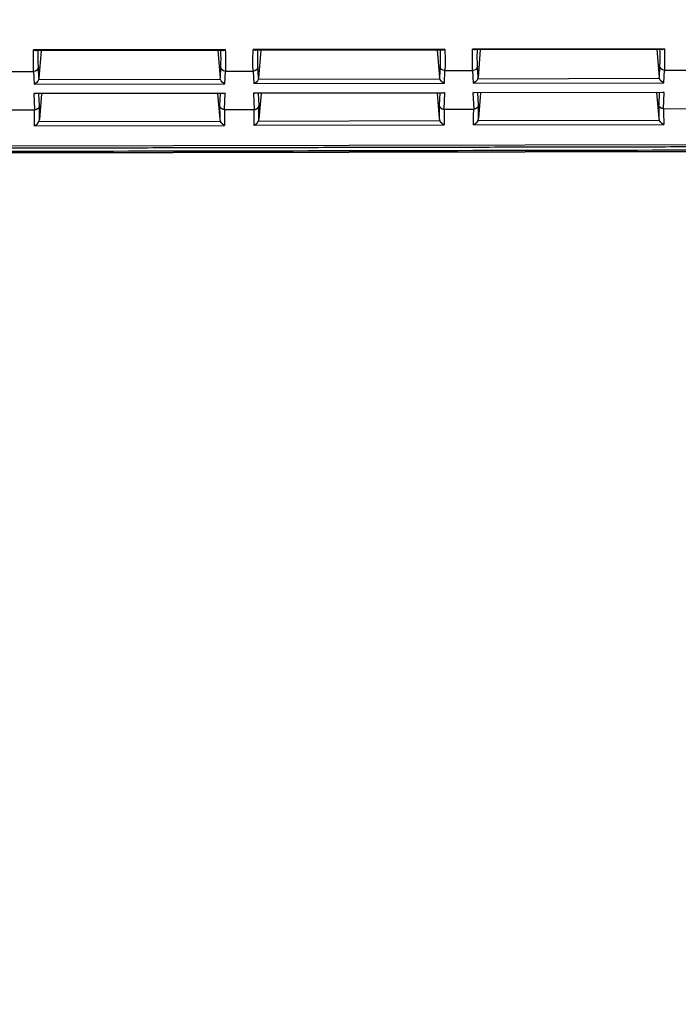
# Model space of a CAD drawing. Header units: millimetres. Extents: x 40090 to 187415, y -53271 to 40260.
# Tile 302 of 406: x 142999 to 143040, y 14020 to 14080. Entities that reach past the tile are written whole.
import ezdxf

# ---------------------------------------------------------------- set-up
doc = ezdxf.new("R2010")
doc.units = ezdxf.units.MM
doc.layers.add('AVM_projektor', color=6, linetype='Continuous')
doc.layers.add('AVM_sp_230VAC', color=170, linetype='Continuous')
doc.styles.add('AVM', font='arial.ttf')
doc.dimstyles.new('AVM-1_50', dxfattribs={"dimscale": 40, "dimtxt": 2.5, "dimasz": 2.5, "dimexe": 1.25, "dimexo": 0.625, "dimtad": 1, "dimdec": 0, "dimrnd": 1, "dimtxsty": 'AVM', "dimcen": 2.5, "dimclrd": 256, "dimclre": 256, "dimclrt": 256, "dimadec": 0, "dimazin": 0, "dimtfac": 1, "dimtdec": 0, "dimtmove": 0, "dimatfit": 3, "dimfxl": 0, "dimarcsym": 0})

# ---------------------------------------------------------------- blocks, each defined once
blk = doc.blocks.new('PT-FW430-bottom')
for p, q in [((214.57, 304.016), (214.57, 3.544)), ((215, 294.627), (215, 20.806)), ((214.997, 21.103), (214.997, 294.331)), ((209.993, 250.153), (209.993, 248.448)), ((212.36, 250.213), (212.36, 248.387)), ((208.67, 236.653), (208.67, 248.447)), ((209.993, 248.448), (210.771, 248.412)), ((210.771, 248.412), (210.771, 236.688)), ((211.355, 236.667), (211.355, 248.433)), ((211.355, 248.433), (212.36, 248.387)), ((208.724, 236.821), (208.724, 248.279)), ((208.724, 247.976), (210.415, 248.118)), ((210.415, 248.118), (209.734, 248.149)), ((210.512, 236.96), (210.512, 248.14)), ((211.37, 236.762), (211.37, 248.338)), ((212.113, 248.088), (211.37, 248.122)), ((211.37, 247.963), (212.948, 248.096)), ((213.091, 236.965), (213.091, 248.136)), ((213.336, 248.394), (213.336, 236.707)), ((208.724, 237.124), (210.415, 236.982)), ((209.734, 236.951), (210.415, 236.982)), ((211.37, 237.137), (212.948, 237.005)), ((211.37, 236.978), (212.113, 237.012)), ((210.771, 236.688), (209.993, 236.653)), ((209.993, 236.653), (209.993, 234.948)), ((212.36, 236.713), (211.355, 236.667)), ((212.36, 236.713), (212.36, 234.887)), ((208.67, 223.153), (208.67, 234.947)), ((208.724, 223.321), (208.724, 234.779)), ((208.724, 234.476), (210.415, 234.618)), ((210.415, 234.618), (209.734, 234.649)), ((209.993, 234.948), (210.771, 234.912)), ((210.512, 223.46), (210.512, 234.64)), ((210.771, 234.912), (210.771, 223.188)), ((211.355, 223.167), (211.355, 234.933)), ((211.355, 234.933), (212.36, 234.887)), ((211.37, 223.262), (211.37, 234.838)), ((212.113, 234.588), (211.37, 234.622)), ((211.37, 234.463), (212.948, 234.596)), ((213.091, 223.465), (213.091, 234.636)), ((213.336, 234.894), (213.336, 223.207)), ((208.724, 223.624), (210.415, 223.482)), ((211.37, 223.637), (212.948, 223.505)), ((209.734, 223.451), (210.415, 223.482)), ((210.771, 223.188), (209.993, 223.153)), ((209.993, 223.153), (209.993, 221.448)), ((212.36, 223.213), (211.355, 223.167)), ((211.37, 223.478), (212.113, 223.512)), ((212.36, 223.213), (212.36, 221.387)), ((208.67, 209.653), (208.67, 221.447)), ((208.724, 209.821), (208.724, 221.279)), ((210.415, 221.118), (209.734, 221.149)), ((209.993, 221.448), (210.771, 221.412)), ((210.512, 209.96), (210.512, 221.14)), ((210.771, 221.412), (210.771, 209.688)), ((211.355, 209.667), (211.355, 221.433)), ((211.355, 221.433), (212.36, 221.387)), ((211.37, 209.762), (211.37, 221.338)), ((213.336, 221.394), (213.336, 209.707)), ((208.724, 220.976), (210.415, 221.118)), ((212.113, 221.088), (211.37, 221.122)), ((211.37, 220.963), (212.948, 221.096)), ((213.091, 209.965), (213.091, 221.136)), ((208.724, 210.124), (210.415, 209.982)), ((209.734, 209.951), (210.415, 209.982)), ((210.771, 209.688), (209.993, 209.653)), ((209.993, 209.653), (209.993, 207.948)), ((212.36, 209.713), (211.355, 209.667)), ((211.37, 210.137), (212.948, 210.005)), ((211.37, 209.978), (212.113, 210.012)), ((212.36, 209.713), (212.36, 207.887))]:
    blk.add_line(p, q)
for centre, major_axis, ratio, start_param, end_param in [((200.491, 247.509), (-10, -0.851), 0.042047, 3.454792, 3.751014), ((209.708, 248.448), (-0.014, -0.3), 0.950148, 0.139819, 1.61411), ((210.486, 248.412), (-0.247, -0.236), 0.72431, 1.05271, 2.219463), ((211.07, 248.433), (0.239, -0.25), 0.72431, 0.648651, 0.965444), ((200.517, 247.21), (-9.7, -0.851), 0.043328, 3.454568, 3.699851), ((210.384, 248.417), (0.325, -0.012), 0.922888, 4.843824, 5.151363), ((197.96, 246.461), (-16.7, -1.465), 0.043328, 3.594641, 3.697414), ((197.934, 246.76), (-17, -1.465), 0.042575, 3.574962, 3.695383), ((200.517, 237.89), (9.7, -0.851), 0.043328, 5.724927, 5.97021), ((209.708, 236.653), (0.014, -0.3), 0.950148, 1.527482, 3.001774), ((210.384, 236.683), (-0.325, -0.012), 0.922888, 4.273415, 4.580953), ((210.486, 236.688), (0.247, -0.236), 0.72431, 0.92213, 2.088882), ((197.96, 238.639), (16.7, -1.465), 0.043328, 5.727364, 5.830137), ((200.491, 237.592), (10, -0.851), 0.042047, 5.673764, 5.969986), ((211.07, 236.667), (-0.239, -0.25), 0.72431, 2.176149, 2.492942), ((197.934, 238.34), (17, -1.465), 0.042575, 5.729395, 5.849816), ((200.491, 234.009), (-10, -0.851), 0.042047, 3.454792, 3.751014), ((200.517, 233.71), (-9.7, -0.851), 0.043328, 3.454568, 3.699851), ((209.708, 234.948), (0.014, 0.3), 0.950148, 3.281412, 4.755703), ((210.384, 234.917), (0.325, -0.012), 0.922888, 4.843824, 5.151363), ((210.486, 234.912), (-0.247, -0.236), 0.72431, 1.05271, 2.219463), ((211.07, 234.933), (0.239, -0.25), 0.72431, 0.648651, 0.965444), ((197.96, 232.961), (-16.7, -1.465), 0.043328, 3.594641, 3.697414), ((197.934, 233.26), (-17, -1.465), 0.042575, 3.574962, 3.695383), ((200.491, 224.092), (10, -0.851), 0.042047, 5.673764, 5.969986), ((200.517, 224.39), (9.7, -0.851), 0.043328, 5.724927, 5.97021), ((209.708, 223.153), (-0.014, 0.3), 0.950148, 4.669075, 6.143366), ((210.384, 223.183), (-0.325, -0.012), 0.922888, 4.273415, 4.580953), ((210.486, 223.188), (0.247, -0.236), 0.72431, 0.92213, 2.088882), ((211.07, 223.167), (-0.239, -0.25), 0.72431, 2.176149, 2.492942), ((197.96, 225.139), (16.7, -1.465), 0.043328, 5.727364, 5.830137), ((197.934, 224.84), (17, -1.465), 0.042575, 5.729395, 5.849816), ((200.491, 220.509), (-10, -0.851), 0.042047, 3.454792, 3.751014), ((200.517, 220.21), (-9.7, -0.851), 0.043328, 3.454568, 3.699851), ((209.708, 221.448), (-0.014, -0.3), 0.950148, 0.139819, 1.61411), ((210.384, 221.417), (0.325, -0.012), 0.922888, 4.843824, 5.151363), ((210.486, 221.412), (-0.247, -0.236), 0.72431, 1.05271, 2.219463), ((211.07, 221.433), (0.239, -0.25), 0.72431, 0.648651, 0.965444), ((197.934, 219.76), (-17, -1.465), 0.042575, 3.574962, 3.695383), ((197.96, 219.461), (-16.7, -1.465), 0.043328, 3.594641, 3.697414), ((200.491, 210.592), (10, -0.851), 0.042047, 5.673764, 5.969986), ((200.517, 210.89), (9.7, -0.851), 0.043328, 5.724927, 5.97021), ((209.708, 209.653), (0.014, -0.3), 0.950148, 1.527482, 3.001774), ((210.384, 209.683), (-0.325, -0.012), 0.922888, 4.273415, 4.580953), ((210.486, 209.688), (0.247, -0.236), 0.72431, 0.92213, 2.088882), ((211.07, 209.667), (-0.239, -0.25), 0.72431, 2.176149, 2.492942), ((197.96, 211.639), (16.7, -1.465), 0.043328, 5.727364, 5.830137), ((197.934, 211.34), (17, -1.465), 0.042575, 5.729395, 5.849816)]:
    blk.add_ellipse(centre, major_axis=major_axis, ratio=ratio, start_param=start_param, end_param=end_param)
for points, start_tangent, end_tangent in [([(214.698, 305.111), (214.698, 302.486), (214.698, 299.86), (214.698, 297.235), (214.698, 294.61), (214.698, 291.985), (214.698, 289.36), (214.698, 286.735), (214.698, 284.11), (214.698, 281.484), (214.698, 278.859), (214.698, 276.234), (214.698, 273.609), (214.698, 270.984), (214.698, 268.359), (214.698, 265.733), (214.698, 263.108), (214.698, 260.483), (214.698, 257.858), (214.698, 255.233), (214.698, 252.608), (214.698, 249.983), (214.698, 247.357), (214.698, 244.732), (214.698, 242.107), (214.698, 239.482), (214.698, 236.857), (214.698, 234.232), (214.698, 231.606), (214.698, 228.981), (214.698, 226.356), (214.698, 223.731), (214.698, 221.106), (214.698, 218.481), (214.698, 215.856), (214.698, 213.23), (214.698, 210.605), (214.698, 207.98), (214.698, 205.355), (214.698, 202.73), (214.698, 200.105), (214.698, 197.48), (214.698, 194.854), (214.698, 192.229), (214.698, 189.604), (214.698, 186.979), (214.698, 184.354), (214.697, 181.729), (214.697, 179.103), (214.697, 176.478), (214.697, 173.853), (214.697, 171.228), (214.697, 168.603), (214.697, 165.978), (214.697, 163.353), (214.697, 160.727), (214.697, 158.102), (214.697, 155.477), (214.697, 152.852), (214.697, 150.227), (214.697, 147.602), (214.697, 144.976), (214.697, 142.351), (214.697, 139.726), (214.697, 137.101), (214.697, 134.476), (214.697, 131.851), (214.697, 129.226), (214.697, 126.6), (214.697, 123.975), (214.697, 121.35), (214.697, 118.725), (214.697, 116.1), (214.697, 113.475), (214.697, 110.849), (214.697, 108.224), (214.697, 105.599), (214.697, 102.974), (214.697, 100.349), (214.697, 97.724), (214.697, 95.099), (214.697, 92.473), (214.697, 89.848), (214.697, 87.223), (214.697, 84.598), (214.697, 81.973), (214.697, 79.348), (214.697, 76.723), (214.697, 74.097), (214.697, 71.472), (214.697, 68.847), (214.697, 66.222), (214.697, 63.597), (214.697, 60.972), (214.697, 58.346), (214.697, 55.721), (214.697, 53.096), (214.697, 50.471), (214.697, 47.846), (214.697, 45.221), (214.697, 42.596), (214.697, 39.97), (214.697, 37.345), (214.697, 34.72), (214.697, 32.095), (214.697, 29.47), (214.697, 26.845), (214.697, 24.219), (214.697, 21.594), (214.697, 18.969), (214.697, 16.344), (214.697, 13.719), (214.697, 11.094), (214.697, 8.469), (214.697, 5.843), (214.697, 3.218)], (-0.000004, -1), (-0.000004, -1)), ([(214.9, 297.867), (214.9, 238.944), (214.9, 180.02), (214.9, 121.097), (214.9, 62.173), (214.9, 3.25)], (0.000001, -1), (0.000001, -1)), ([(208.724, 248.279), (208.724, 248.287), (208.722, 248.298), (208.719, 248.31), (208.715, 248.324), (208.711, 248.34), (208.705, 248.357), (208.697, 248.377), (208.689, 248.398), (208.68, 248.422), (208.67, 248.447)], (-0.03175, 0.999496), (-0.384649, 0.923063)), ([(212.111, 248.088), (212.116, 248.088), (212.122, 248.089), (212.127, 248.09), (212.132, 248.091), (212.137, 248.092), (212.142, 248.093), (212.146, 248.094), (212.151, 248.095), (212.156, 248.096), (212.16, 248.098), (212.164, 248.099), (212.169, 248.1), (212.173, 248.102), (212.177, 248.104), (212.182, 248.105), (212.186, 248.107), (212.191, 248.109), (212.195, 248.111), (212.2, 248.113), (212.204, 248.116), (212.208, 248.118), (212.212, 248.12), (212.216, 248.123), (212.22, 248.125), (212.224, 248.128), (212.229, 248.13), (212.233, 248.133), (212.237, 248.136), (212.241, 248.139), (212.245, 248.142), (212.248, 248.145), (212.252, 248.148), (212.256, 248.151), (212.26, 248.154), (212.263, 248.158), (212.267, 248.161), (212.27, 248.165), (212.274, 248.168), (212.277, 248.172), (212.281, 248.175), (212.284, 248.179), (212.287, 248.183), (212.29, 248.187), (212.294, 248.191), (212.297, 248.195), (212.3, 248.199), (212.303, 248.203), (212.305, 248.207), (212.308, 248.211), (212.311, 248.215), (212.314, 248.22), (212.316, 248.224), (212.319, 248.228), (212.321, 248.233), (212.324, 248.237), (212.326, 248.242), (212.328, 248.246), (212.331, 248.251), (212.333, 248.256), (212.335, 248.26), (212.337, 248.265), (212.339, 248.27), (212.34, 248.275), (212.342, 248.28), (212.344, 248.285), (212.345, 248.289), (212.347, 248.294), (212.348, 248.299), (212.35, 248.304), (212.351, 248.309), (212.352, 248.315), (212.353, 248.32), (212.354, 248.325), (212.355, 248.33), (212.356, 248.335), (212.357, 248.34), (212.358, 248.345), (212.358, 248.35), (212.359, 248.355), (212.359, 248.361), (212.36, 248.366), (212.36, 248.371), (212.36, 248.376), (212.36, 248.382), (212.36, 248.387)], (0.994634, 0.103452), (0.001302, 0.999999)), ([(212.36, 248.387), (212.36, 248.387), (212.36, 248.387), (212.36, 248.387)], (0, -1), (-0.001059, -0.999999)), ([(213.091, 248.136), (213.082, 248.131), (213.072, 248.127), (213.063, 248.123), (213.054, 248.119), (213.045, 248.116), (213.035, 248.113), (213.026, 248.11), (213.016, 248.107), (213.007, 248.105), (212.997, 248.103), (212.987, 248.101), (212.977, 248.099), (212.968, 248.098), (212.958, 248.097), (212.948, 248.096)], (-0.892107, -0.451825), (-0.996524, -0.083302)), ([(213.337, 248.397), (213.335, 248.39), (213.332, 248.384), (213.329, 248.378), (213.327, 248.373), (213.324, 248.368), (213.322, 248.363), (213.32, 248.359), (213.318, 248.355), (213.316, 248.352), (213.314, 248.348), (213.311, 248.344), (213.309, 248.34), (213.306, 248.335), (213.303, 248.33), (213.3, 248.326), (213.297, 248.321), (213.294, 248.317), (213.292, 248.313), (213.289, 248.309), (213.286, 248.305), (213.283, 248.301), (213.28, 248.297), (213.277, 248.293), (213.274, 248.288), (213.27, 248.284), (213.267, 248.28), (213.264, 248.276), (213.26, 248.272), (213.257, 248.268), (213.253, 248.264), (213.25, 248.26), (213.246, 248.256), (213.243, 248.252), (213.239, 248.248), (213.235, 248.243), (213.23, 248.239), (213.226, 248.235), (213.222, 248.23), (213.218, 248.226), (213.214, 248.222), (213.21, 248.219), (213.205, 248.215), (213.201, 248.211), (213.196, 248.207), (213.192, 248.203), (213.187, 248.199), (213.182, 248.195), (213.177, 248.191), (213.173, 248.188), (213.168, 248.184), (213.163, 248.181), (213.159, 248.177), (213.154, 248.174), (213.149, 248.17), (213.144, 248.167), (213.139, 248.163), (213.134, 248.16), (213.129, 248.157), (213.123, 248.154), (213.118, 248.151), (213.113, 248.147), (213.107, 248.144), (213.102, 248.141), (213.096, 248.138), (213.091, 248.136)], (-0.399408, -0.916773), (-0.892122, -0.451794)), ([(212.36, 236.713), (212.36, 236.719), (212.36, 236.724), (212.36, 236.729), (212.36, 236.734), (212.359, 236.739), (212.359, 236.745), (212.358, 236.75), (212.358, 236.755), (212.357, 236.76), (212.356, 236.765), (212.355, 236.771), (212.354, 236.776), (212.353, 236.781), (212.352, 236.786), (212.351, 236.791), (212.35, 236.796), (212.348, 236.801), (212.347, 236.806), (212.345, 236.811), (212.344, 236.816), (212.342, 236.821), (212.34, 236.825), (212.339, 236.83), (212.337, 236.835), (212.335, 236.84), (212.333, 236.845), (212.33, 236.849), (212.328, 236.854), (212.326, 236.859), (212.323, 236.863), (212.321, 236.868), (212.318, 236.872), (212.316, 236.877), (212.313, 236.882), (212.31, 236.886), (212.307, 236.89), (212.304, 236.895), (212.301, 236.899), (212.298, 236.903), (212.295, 236.905), (212.293, 236.907), (212.291, 236.91), (212.289, 236.913), (212.286, 236.915), (212.284, 236.918), (212.282, 236.922), (212.279, 236.925), (212.276, 236.928), (212.272, 236.932), (212.269, 236.936), (212.264, 236.94), (212.259, 236.944), (212.254, 236.948), (212.247, 236.953), (212.24, 236.957), (212.232, 236.962), (212.223, 236.967), (212.213, 236.972), (212.219, 236.972), (212.222, 236.972), (212.224, 236.972), (212.224, 236.973), (212.223, 236.975), (212.221, 236.977), (212.219, 236.978), (212.215, 236.981), (212.212, 236.983), (212.209, 236.985), (212.206, 236.987), (212.203, 236.989), (212.201, 236.99), (212.201, 236.992), (212.201, 236.993), (212.203, 236.993), (212.206, 236.993), (212.211, 236.993), (212.219, 236.991), (212.202, 236.995), (212.174, 237.001), (212.161, 237.005), (212.153, 237.007), (212.144, 237.008), (212.124, 237.011), (212.122, 237.011), (212.116, 237.012)], (-0.001368, 0.999999), (-0.999735, -0.023014)), ([(212.948, 237.005), (212.958, 237.004), (212.968, 237.003), (212.977, 237.001), (212.987, 236.999), (212.997, 236.998), (213.007, 236.995), (213.016, 236.993), (213.026, 236.99), (213.035, 236.987), (213.045, 236.984), (213.054, 236.981), (213.063, 236.977), (213.072, 236.973), (213.082, 236.969), (213.091, 236.965)], (0.996524, -0.083302), (0.892107, -0.451825)), ([(213.337, 236.704), (213.335, 236.71), (213.332, 236.716), (213.329, 236.722), (213.327, 236.727), (213.324, 236.733), (213.322, 236.737), (213.32, 236.741), (213.318, 236.745), (213.316, 236.748), (213.314, 236.752), (213.311, 236.756), (213.309, 236.761), (213.306, 236.765), (213.303, 236.77), (213.3, 236.775), (213.297, 236.779), (213.294, 236.783), (213.292, 236.787), (213.289, 236.791), (213.286, 236.795), (213.283, 236.799), (213.28, 236.803), (213.277, 236.808), (213.274, 236.812), (213.27, 236.816), (213.267, 236.82), (213.264, 236.824), (213.26, 236.828), (213.257, 236.832), (213.253, 236.836), (213.25, 236.84), (213.246, 236.845), (213.243, 236.849), (213.239, 236.853), (213.235, 236.857), (213.23, 236.861), (213.226, 236.866), (213.222, 236.87), (213.218, 236.874), (213.214, 236.878), (213.21, 236.881), (213.205, 236.885), (213.201, 236.889), (213.196, 236.893), (213.192, 236.897), (213.187, 236.901), (213.182, 236.905), (213.177, 236.909), (213.173, 236.912), (213.168, 236.916), (213.163, 236.92), (213.159, 236.923), (213.154, 236.927), (213.149, 236.93), (213.144, 236.933), (213.139, 236.937), (213.134, 236.94), (213.129, 236.943), (213.123, 236.947), (213.118, 236.95), (213.113, 236.953), (213.107, 236.956), (213.102, 236.959), (213.096, 236.962), (213.091, 236.965)], (-0.399408, 0.916773), (-0.892122, 0.451794)), ([(208.724, 236.821), (208.724, 236.813), (208.722, 236.803), (208.719, 236.79), (208.715, 236.776), (208.711, 236.761), (208.705, 236.743), (208.697, 236.723), (208.689, 236.702), (208.68, 236.678), (208.67, 236.653)], (-0.03175, -0.999496), (-0.384649, -0.923063)), ([(212.36, 236.713), (212.36, 236.713), (212.36, 236.713), (212.36, 236.713)], (0.001323, -0.999999), (0.000265, -1)), ([(208.724, 234.779), (208.724, 234.787), (208.722, 234.798), (208.719, 234.81), (208.715, 234.824), (208.711, 234.84), (208.705, 234.857), (208.697, 234.877), (208.689, 234.898), (208.68, 234.922), (208.67, 234.947)], (-0.03175, 0.999496), (-0.384649, 0.923063)), ([(212.36, 234.887), (212.36, 234.882), (212.36, 234.876), (212.36, 234.871), (212.36, 234.866), (212.359, 234.861), (212.359, 234.856), (212.358, 234.85), (212.358, 234.845), (212.357, 234.84), (212.356, 234.835), (212.355, 234.83), (212.354, 234.825), (212.353, 234.82), (212.352, 234.814), (212.351, 234.809), (212.35, 234.804), (212.348, 234.799), (212.347, 234.794), (212.345, 234.789), (212.344, 234.785), (212.342, 234.78), (212.34, 234.775), (212.339, 234.77), (212.337, 234.765), (212.335, 234.76), (212.333, 234.756), (212.33, 234.751), (212.328, 234.746), (212.326, 234.742), (212.323, 234.737), (212.321, 234.732), (212.318, 234.728), (212.316, 234.723), (212.313, 234.719), (212.31, 234.714), (212.307, 234.71), (212.304, 234.705), (212.301, 234.701), (212.298, 234.697), (212.295, 234.695), (212.293, 234.693), (212.291, 234.69), (212.289, 234.688), (212.286, 234.685), (212.284, 234.682), (212.282, 234.679), (212.279, 234.675), (212.276, 234.672), (212.272, 234.668), (212.269, 234.665), (212.264, 234.661), (212.259, 234.656), (212.254, 234.652), (212.247, 234.648), (212.24, 234.643), (212.232, 234.638), (212.223, 234.633), (212.213, 234.628), (212.219, 234.628), (212.222, 234.628), (212.224, 234.628), (212.224, 234.627), (212.223, 234.625), (212.221, 234.624), (212.219, 234.622), (212.215, 234.62), (212.212, 234.618), (212.209, 234.615), (212.206, 234.613), (212.203, 234.611), (212.201, 234.61), (212.201, 234.608), (212.201, 234.607), (212.203, 234.607), (212.206, 234.607), (212.211, 234.608), (212.219, 234.609), (212.202, 234.605), (212.174, 234.599), (212.161, 234.595), (212.153, 234.594), (212.144, 234.592), (212.124, 234.589), (212.122, 234.589), (212.116, 234.588)], (-0.001368, -0.999999), (-0.999735, 0.023014)), ([(212.36, 234.887), (212.36, 234.887), (212.36, 234.887), (212.36, 234.887)], (0, -1), (-0.001059, -0.999999)), ([(213.091, 234.636), (213.082, 234.631), (213.072, 234.627), (213.063, 234.623), (213.054, 234.619), (213.045, 234.616), (213.035, 234.613), (213.026, 234.61), (213.016, 234.607), (213.007, 234.605), (212.997, 234.603), (212.987, 234.601), (212.977, 234.599), (212.968, 234.598), (212.958, 234.597), (212.948, 234.596)], (-0.892107, -0.451825), (-0.996524, -0.083302)), ([(213.337, 234.897), (213.335, 234.89), (213.332, 234.884), (213.329, 234.878), (213.327, 234.873), (213.324, 234.868), (213.322, 234.863), (213.32, 234.859), (213.318, 234.855), (213.316, 234.852), (213.314, 234.848), (213.311, 234.844), (213.309, 234.84), (213.306, 234.835), (213.303, 234.83), (213.3, 234.826), (213.297, 234.821), (213.294, 234.817), (213.292, 234.813), (213.289, 234.809), (213.286, 234.805), (213.283, 234.801), (213.28, 234.797), (213.277, 234.793), (213.274, 234.788), (213.27, 234.784), (213.267, 234.78), (213.264, 234.776), (213.26, 234.772), (213.257, 234.768), (213.253, 234.764), (213.25, 234.76), (213.246, 234.756), (213.243, 234.752), (213.239, 234.748), (213.235, 234.743), (213.23, 234.739), (213.226, 234.735), (213.222, 234.73), (213.218, 234.726), (213.214, 234.722), (213.21, 234.719), (213.205, 234.715), (213.201, 234.711), (213.196, 234.707), (213.192, 234.703), (213.187, 234.699), (213.182, 234.695), (213.177, 234.691), (213.173, 234.688), (213.168, 234.684), (213.163, 234.681), (213.159, 234.677), (213.154, 234.674), (213.149, 234.67), (213.144, 234.667), (213.139, 234.663), (213.134, 234.66), (213.129, 234.657), (213.123, 234.654), (213.118, 234.651), (213.113, 234.647), (213.107, 234.644), (213.102, 234.641), (213.096, 234.638), (213.091, 234.636)], (-0.399408, -0.916773), (-0.892122, -0.451794)), ([(208.724, 223.321), (208.724, 223.313), (208.722, 223.303), (208.719, 223.29), (208.715, 223.276), (208.711, 223.261), (208.705, 223.243), (208.697, 223.223), (208.689, 223.202), (208.68, 223.178), (208.67, 223.153)], (-0.03175, -0.999496), (-0.384649, -0.923063)), ([(212.111, 223.513), (212.116, 223.512), (212.122, 223.511), (212.127, 223.51), (212.132, 223.51), (212.137, 223.509), (212.142, 223.508), (212.146, 223.506), (212.151, 223.505), (212.156, 223.504), (212.16, 223.503), (212.164, 223.501), (212.169, 223.5), (212.173, 223.498), (212.177, 223.497), (212.182, 223.495), (212.186, 223.493), (212.191, 223.491), (212.195, 223.489), (212.2, 223.487), (212.204, 223.485), (212.208, 223.482), (212.212, 223.48), (212.216, 223.478), (212.22, 223.475), (212.224, 223.473), (212.229, 223.47), (212.233, 223.467), (212.237, 223.464), (212.241, 223.461), (212.245, 223.458), (212.248, 223.455), (212.252, 223.452), (212.256, 223.449), (212.26, 223.446), (212.263, 223.443), (212.267, 223.439), (212.27, 223.436), (212.274, 223.432), (212.277, 223.428), (212.281, 223.425), (212.284, 223.421), (212.287, 223.417), (212.29, 223.413), (212.294, 223.41), (212.297, 223.406), (212.3, 223.402), (212.303, 223.398), (212.305, 223.393), (212.308, 223.389), (212.311, 223.385), (212.314, 223.381), (212.316, 223.376), (212.319, 223.372), (212.321, 223.367), (212.324, 223.363), (212.326, 223.358), (212.328, 223.354), (212.331, 223.349), (212.333, 223.345), (212.335, 223.34), (212.337, 223.335), (212.339, 223.33), (212.34, 223.325), (212.342, 223.321), (212.344, 223.316), (212.345, 223.311), (212.347, 223.306), (212.348, 223.301), (212.35, 223.296), (212.351, 223.291), (212.352, 223.286), (212.353, 223.281), (212.354, 223.276), (212.355, 223.27), (212.356, 223.265), (212.357, 223.26), (212.358, 223.255), (212.358, 223.25), (212.359, 223.245), (212.359, 223.24), (212.36, 223.234), (212.36, 223.229), (212.36, 223.224), (212.36, 223.219), (212.36, 223.213)], (0.994634, -0.103452), (0.001302, -0.999999)), ([(212.36, 223.213), (212.36, 223.213), (212.36, 223.213), (212.36, 223.213)], (0.001323, -0.999999), (0.000265, -1)), ([(212.948, 223.505), (212.958, 223.504), (212.968, 223.503), (212.977, 223.501), (212.987, 223.499), (212.997, 223.498), (213.007, 223.495), (213.016, 223.493), (213.026, 223.49), (213.035, 223.487), (213.045, 223.484), (213.054, 223.481), (213.063, 223.477), (213.072, 223.473), (213.082, 223.469), (213.091, 223.465)], (0.996524, -0.083302), (0.892107, -0.451825)), ([(213.337, 223.204), (213.335, 223.21), (213.332, 223.216), (213.329, 223.222), (213.327, 223.227), (213.324, 223.233), (213.322, 223.237), (213.32, 223.241), (213.318, 223.245), (213.316, 223.248), (213.314, 223.252), (213.311, 223.256), (213.309, 223.261), (213.306, 223.265), (213.303, 223.27), (213.3, 223.275), (213.297, 223.279), (213.294, 223.283), (213.292, 223.287), (213.289, 223.291), (213.286, 223.295), (213.283, 223.299), (213.28, 223.303), (213.277, 223.308), (213.274, 223.312), (213.27, 223.316), (213.267, 223.32), (213.264, 223.324), (213.26, 223.328), (213.257, 223.332), (213.253, 223.336), (213.25, 223.34), (213.246, 223.345), (213.243, 223.349), (213.239, 223.353), (213.235, 223.357), (213.23, 223.361), (213.226, 223.366), (213.222, 223.37), (213.218, 223.374), (213.214, 223.378), (213.21, 223.381), (213.205, 223.385), (213.201, 223.389), (213.196, 223.393), (213.192, 223.397), (213.187, 223.401), (213.182, 223.405), (213.177, 223.409), (213.173, 223.412), (213.168, 223.416), (213.163, 223.42), (213.159, 223.423), (213.154, 223.427), (213.149, 223.43), (213.144, 223.433), (213.139, 223.437), (213.134, 223.44), (213.129, 223.443), (213.123, 223.447), (213.118, 223.45), (213.113, 223.453), (213.107, 223.456), (213.102, 223.459), (213.096, 223.462), (213.091, 223.465)], (-0.399408, 0.916773), (-0.892122, 0.451794)), ([(208.724, 221.279), (208.724, 221.287), (208.722, 221.298), (208.719, 221.31), (208.715, 221.324), (208.711, 221.34), (208.705, 221.357), (208.697, 221.377), (208.689, 221.398), (208.68, 221.422), (208.67, 221.447)], (-0.03175, 0.999496), (-0.384649, 0.923063)), ([(212.111, 221.088), (212.116, 221.088), (212.122, 221.089), (212.127, 221.09), (212.132, 221.091), (212.137, 221.092), (212.142, 221.093), (212.146, 221.094), (212.151, 221.095), (212.156, 221.096), (212.16, 221.098), (212.164, 221.099), (212.169, 221.1), (212.173, 221.102), (212.177, 221.104), (212.182, 221.105), (212.186, 221.107), (212.191, 221.109), (212.195, 221.111), (212.2, 221.113), (212.204, 221.116), (212.208, 221.118), (212.212, 221.12), (212.216, 221.123), (212.22, 221.125), (212.224, 221.128), (212.229, 221.13), (212.233, 221.133), (212.237, 221.136), (212.241, 221.139), (212.245, 221.142), (212.248, 221.145), (212.252, 221.148), (212.256, 221.151), (212.26, 221.154), (212.263, 221.158), (212.267, 221.161), (212.27, 221.165), (212.274, 221.168), (212.277, 221.172), (212.281, 221.175), (212.284, 221.179), (212.287, 221.183), (212.29, 221.187), (212.294, 221.191), (212.297, 221.195), (212.3, 221.199), (212.303, 221.203), (212.305, 221.207), (212.308, 221.211), (212.311, 221.215), (212.314, 221.22), (212.316, 221.224), (212.319, 221.228), (212.321, 221.233), (212.324, 221.237), (212.326, 221.242), (212.328, 221.246), (212.331, 221.251), (212.333, 221.256), (212.335, 221.26), (212.337, 221.265), (212.339, 221.27), (212.34, 221.275), (212.342, 221.28), (212.344, 221.285), (212.345, 221.289), (212.347, 221.294), (212.348, 221.299), (212.35, 221.304), (212.351, 221.309), (212.352, 221.315), (212.353, 221.32), (212.354, 221.325), (212.355, 221.33), (212.356, 221.335), (212.357, 221.34), (212.358, 221.345), (212.358, 221.35), (212.359, 221.355), (212.359, 221.361), (212.36, 221.366), (212.36, 221.371), (212.36, 221.376), (212.36, 221.382), (212.36, 221.387)], (0.994634, 0.103452), (0.001302, 0.999999)), ([(212.36, 221.387), (212.36, 221.387), (212.36, 221.387), (212.36, 221.387)], (0, -1), (-0.001059, -0.999999)), ([(213.091, 221.136), (213.096, 221.138), (213.102, 221.141), (213.107, 221.144), (213.113, 221.147), (213.118, 221.151), (213.123, 221.154), (213.129, 221.157), (213.134, 221.16), (213.139, 221.163), (213.144, 221.167), (213.149, 221.17), (213.154, 221.174), (213.159, 221.177), (213.163, 221.181), (213.168, 221.184), (213.173, 221.188), (213.177, 221.191), (213.182, 221.195), (213.187, 221.199), (213.192, 221.203), (213.196, 221.207), (213.201, 221.211), (213.205, 221.215), (213.21, 221.219), (213.214, 221.222), (213.218, 221.226), (213.222, 221.23), (213.226, 221.235), (213.23, 221.239), (213.235, 221.243), (213.239, 221.248), (213.243, 221.252), (213.246, 221.256), (213.25, 221.26), (213.253, 221.264), (213.257, 221.268), (213.26, 221.272), (213.264, 221.276), (213.267, 221.28), (213.27, 221.284), (213.274, 221.288), (213.277, 221.292), (213.28, 221.297), (213.283, 221.301), (213.286, 221.305), (213.289, 221.309), (213.291, 221.313), (213.294, 221.317), (213.297, 221.321), (213.299, 221.325), (213.302, 221.329), (213.305, 221.334), (213.308, 221.339), (213.311, 221.343), (213.313, 221.347), (213.315, 221.351), (213.317, 221.355), (213.319, 221.358), (213.321, 221.362), (213.323, 221.367), (213.326, 221.372), (213.329, 221.377), (213.331, 221.383), (213.334, 221.389), (213.337, 221.395)], (0.892122, 0.451794), (0.403352, 0.915045)), ([(213.091, 221.136), (213.082, 221.131), (213.072, 221.127), (213.063, 221.123), (213.054, 221.119), (213.045, 221.116), (213.035, 221.113), (213.026, 221.11), (213.016, 221.107), (213.007, 221.105), (212.997, 221.103), (212.987, 221.101), (212.977, 221.099), (212.968, 221.098), (212.958, 221.097), (212.948, 221.096)], (-0.892107, -0.451825), (-0.996524, -0.083302)), ([(208.724, 209.821), (208.724, 209.813), (208.722, 209.803), (208.719, 209.79), (208.715, 209.776), (208.711, 209.761), (208.705, 209.743), (208.697, 209.723), (208.689, 209.702), (208.68, 209.678), (208.67, 209.653)], (-0.03175, -0.999496), (-0.384649, -0.923063)), ([(212.36, 209.713), (212.36, 209.719), (212.36, 209.724), (212.36, 209.729), (212.36, 209.734), (212.359, 209.739), (212.359, 209.745), (212.358, 209.75), (212.358, 209.755), (212.357, 209.76), (212.356, 209.765), (212.355, 209.771), (212.354, 209.776), (212.353, 209.781), (212.352, 209.786), (212.351, 209.791), (212.35, 209.796), (212.348, 209.801), (212.347, 209.806), (212.345, 209.811), (212.344, 209.816), (212.342, 209.821), (212.34, 209.825), (212.339, 209.83), (212.337, 209.835), (212.335, 209.84), (212.333, 209.845), (212.33, 209.849), (212.328, 209.854), (212.326, 209.859), (212.323, 209.863), (212.321, 209.868), (212.318, 209.872), (212.316, 209.877), (212.313, 209.882), (212.31, 209.886), (212.307, 209.89), (212.304, 209.895), (212.301, 209.899), (212.298, 209.903), (212.295, 209.905), (212.293, 209.907), (212.291, 209.91), (212.289, 209.913), (212.286, 209.915), (212.284, 209.918), (212.282, 209.922), (212.279, 209.925), (212.276, 209.928), (212.272, 209.932), (212.269, 209.936), (212.264, 209.94), (212.259, 209.944), (212.254, 209.948), (212.247, 209.953), (212.24, 209.957), (212.232, 209.962), (212.223, 209.967), (212.213, 209.972), (212.219, 209.972), (212.222, 209.972), (212.224, 209.972), (212.224, 209.973), (212.223, 209.975), (212.221, 209.977), (212.219, 209.978), (212.215, 209.981), (212.212, 209.983), (212.209, 209.985), (212.206, 209.987), (212.203, 209.989), (212.201, 209.99), (212.201, 209.992), (212.201, 209.993), (212.203, 209.993), (212.206, 209.993), (212.211, 209.993), (212.219, 209.991), (212.202, 209.995), (212.174, 210.001), (212.161, 210.005), (212.153, 210.007), (212.144, 210.008), (212.124, 210.011), (212.122, 210.011), (212.116, 210.012)], (-0.001368, 0.999999), (-0.999735, -0.023014)), ([(212.36, 209.713), (212.36, 209.713), (212.36, 209.713), (212.36, 209.713)], (0.001323, -0.999999), (0.000265, -1)), ([(212.948, 210.005), (212.958, 210.004), (212.968, 210.003), (212.977, 210.001), (212.987, 209.999), (212.997, 209.998), (213.007, 209.995), (213.016, 209.993), (213.026, 209.99), (213.035, 209.987), (213.045, 209.984), (213.054, 209.981), (213.063, 209.977), (213.072, 209.973), (213.082, 209.969), (213.091, 209.965)], (0.996524, -0.083302), (0.892107, -0.451825)), ([(213.337, 209.704), (213.335, 209.71), (213.332, 209.716), (213.329, 209.722), (213.327, 209.727), (213.324, 209.733), (213.322, 209.737), (213.32, 209.741), (213.318, 209.745), (213.316, 209.748), (213.314, 209.752), (213.311, 209.756), (213.309, 209.761), (213.306, 209.765), (213.303, 209.77), (213.3, 209.775), (213.297, 209.779), (213.294, 209.783), (213.292, 209.787), (213.289, 209.791), (213.286, 209.795), (213.283, 209.799), (213.28, 209.803), (213.277, 209.808), (213.274, 209.812), (213.27, 209.816), (213.267, 209.82), (213.264, 209.824), (213.26, 209.828), (213.257, 209.832), (213.253, 209.836), (213.25, 209.84), (213.246, 209.845), (213.243, 209.849), (213.239, 209.853), (213.235, 209.857), (213.23, 209.861), (213.226, 209.866), (213.222, 209.87), (213.218, 209.874), (213.214, 209.878), (213.21, 209.881), (213.205, 209.885), (213.201, 209.889), (213.196, 209.893), (213.192, 209.897), (213.187, 209.901), (213.182, 209.905), (213.177, 209.909), (213.173, 209.912), (213.168, 209.916), (213.163, 209.92), (213.159, 209.923), (213.154, 209.927), (213.149, 209.93), (213.144, 209.933), (213.139, 209.937), (213.134, 209.94), (213.129, 209.943), (213.123, 209.947), (213.118, 209.95), (213.113, 209.953), (213.107, 209.956), (213.102, 209.959), (213.096, 209.962), (213.091, 209.965)], (-0.399408, 0.916773), (-0.892122, 0.451794))]:
    blk.add_spline(points, degree=3, dxfattribs=dict(start_tangent=start_tangent, end_tangent=end_tangent))

msp = doc.modelspace()

# ---------------------------------------------------------------- block references
at = {"layer": 'AVM_projektor', "xscale": -1, "rotation": 90.11045350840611}
msp.add_blockref('PT-FW430-bottom', (143248.339, 14287.489), dxfattribs=at)

# ---------------------------------------------------------------- leaders
at = {"layer": 'AVM_sp_230VAC', "annotation_type": 0, "has_hookline": 1, "hookline_direction": 0, "text_width": 3632.333}
for points in [[(138090.085, 19236.034), (140699.942, 11086.442), (140799.942, 11086.442)], [(138090.085, 14949.608), (139688.712, 8001.544), (139788.712, 8001.544)]]:
    msp.add_leader(points, dimstyle='AVM-1_50', override={"dimgap": 0.625, "dimtad": 0}, dxfattribs=at)

doc.saveas('drawing.dxf')
